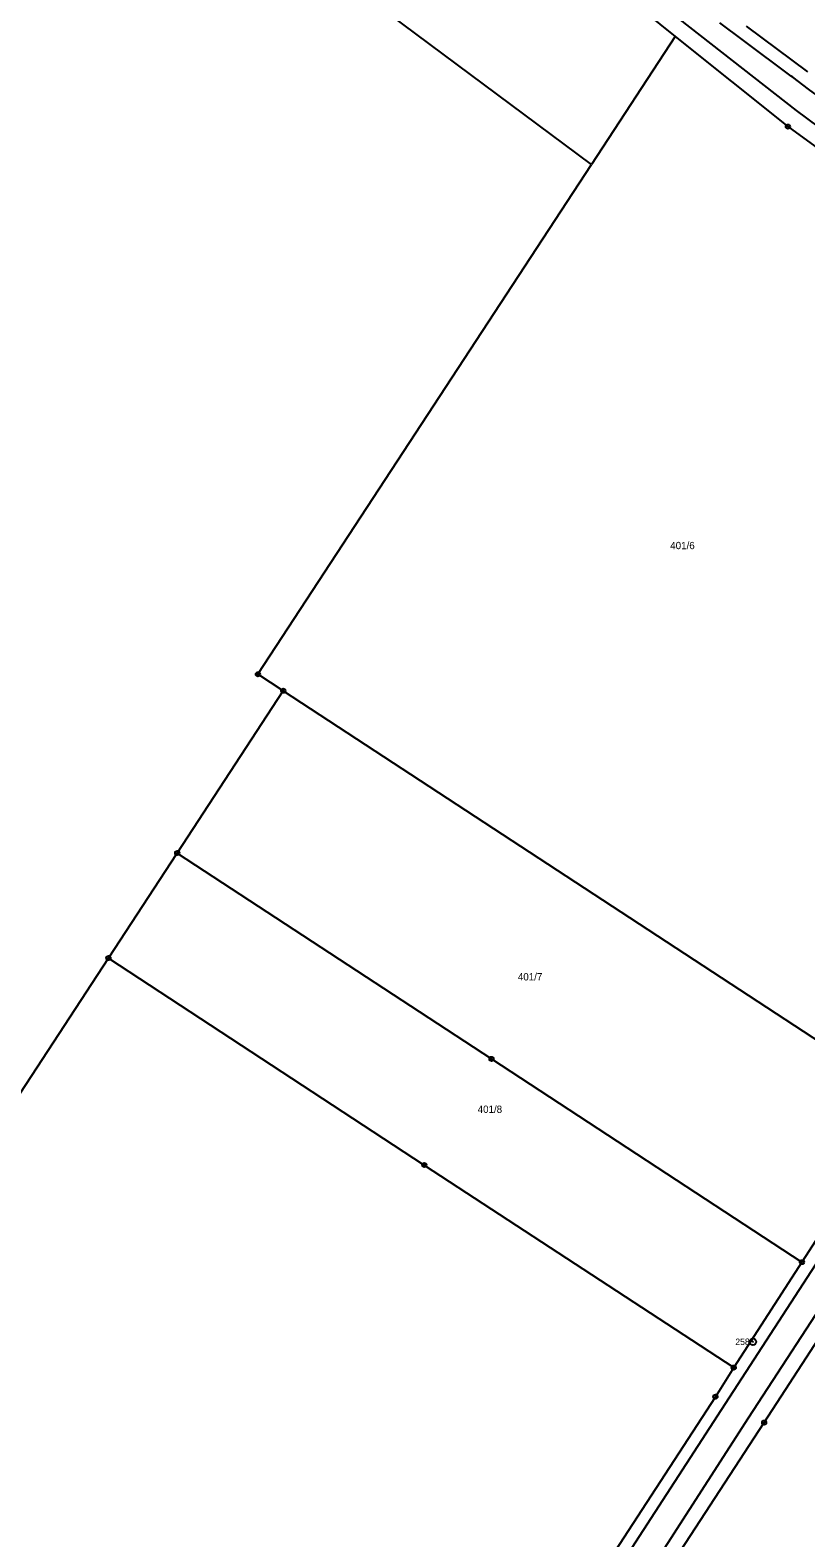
# Model space of a CAD drawing. Extents: x -758582 to -751794, y -998770 to -994350.
# Drawn here: x -756641.8 to -756461.4, y -997469 to -997118.6 of the extents above; entities that cross this region are included whole.
import ezdxf

# ---------------------------------------------------------------- set-up
doc = ezdxf.new("R2010")
doc.units = 0
for name, color, linetype in [('Hranice parcel', 7, 'Continuous'), ('Parcelní čísla', 7, 'Continuous'), ('Vnitřní kresba', 7, 'Continuous'), ('Značky bodu BP', 7, 'Continuous')]:
    doc.layers.add(name, color=color, linetype=linetype)

msp = doc.modelspace()

# ---------------------------------------------------------------- linework, layer by layer
at = {"layer": 'Hranice parcel'}
for p, q in [((-756491.81, -997120), (-756511.29, -997149.76)), ((-756460.98, -997128.22), (-756475.24, -997117.66)), ((-756607.63, -997309.82), (-756582.96, -997272.12)), ((-756623.62, -997334.25), (-756607.63, -997309.82)), ((-756437.97, -997367.01), (-756462.33, -997404.92)), ((-756462.33, -997404.92), (-756478.19, -997429.43))]:
    msp.add_line(p, q, dxfattribs=at)
for points in [[(-756511.29, -997149.76), (-756605.35, -997079.76), (-756678.22, -997025.53), (-756659.07, -996996.26)], [(-756525.41, -997093.51), (-756498.96, -997114.28), (-756491.81, -997120)], [(-756334.38, -997223.49), (-756336.14, -997223.98), (-756337.7, -997223.67), (-756356.87, -997209.22), (-756374.16, -997196.13), (-756388.17, -997185.83), (-756397.7, -997178.77), (-756403.46, -997174.53), (-756409.91, -997169.77), (-756425.43, -997158.27), (-756437.13, -997149.6), (-756444.44, -997144.22), (-756460.77, -997132.24), (-756464.44, -997129.52), (-756464.84, -997129.24), (-756475.88, -997120.99), (-756481.44, -997116.84)], [(-756491.81, -997120), (-756465.58, -997140.97), (-756426.26, -997169.52), (-756391.36, -997194.71)], [(-756582.96, -997272.12), (-756588.85, -997268.26), (-756511.29, -997149.76)], [(-756582.96, -997272.12), (-756449.25, -997359.63), (-756437.97, -997367.01)], [(-756607.63, -997309.82), (-756534.52, -997357.67), (-756462.33, -997404.92)], [(-757189.14, -998198.31), (-757120.69, -998093.72), (-757052.23, -997989.13), (-756956.89, -997843.45), (-756868.17, -997707.9), (-756778.42, -997570.77), (-756701.75, -997453.62), (-756623.62, -997334.25)], [(-756623.62, -997334.25), (-756550.15, -997382.34), (-756478.19, -997429.43)], [(-757000.02, -998244.31), (-756987.22, -998226.62), (-756947.94, -998170.67), (-756917.35, -998127.02), (-756893.32, -998091.22), (-756865.52, -998048.72), (-756836.2, -998002.72), (-756797.71, -997943.6), (-756754.42, -997877.62), (-756694.56, -997785.41), (-756641.04, -997703.18), (-756585.06, -997617.33), (-756529.33, -997531.44), (-756471.1, -997442.21), (-756426.96, -997374.33), (-756406.93, -997342.21)], [(-756478.19, -997429.43), (-756482.45, -997436.21), (-756540.14, -997524.75), (-756597.62, -997611.92), (-756652.88, -997696.86), (-756692.57, -997757.65), (-756706.78, -997779.52), (-756766.45, -997870.37), (-756810.56, -997937.99), (-756814.93, -997944.45), (-756847.93, -997996.63), (-756876.47, -998039.73), (-756898.33, -998073.66), (-756901.65, -998076.54), (-756903.75, -998082.07), (-756928.73, -998119.91), (-756962.32, -998168.54), (-756998.03, -998220.07), (-757028.9, -998262.95), (-757050.94, -998294.9)]]:
    msp.add_lwpolyline(points, dxfattribs=at)
at = {"layer": 'Vnitřní kresba'}
for p, q in [((-756495.94, -997112.09), (-756463.66, -997137.27)), ((-756463.66, -997137.27), (-756424.14, -997166.47)), ((-756480.06, -997437.76), (-756435.32, -997368.76)), ((-756474.71, -997441.08), (-756430.21, -997372.59)), ((-756537.59, -997526.31), (-756480.06, -997437.76)), ((-756532.38, -997530.39), (-756474.71, -997441.08))]:
    msp.add_line(p, q, dxfattribs=at)
at = {"layer": 'Značky bodu BP'}
for centre, radius in [((-756465.58, -997140.97), 0.5), ((-756465.58, -997140.97), 0.0303), ((-756588.85, -997268.26), 0.5), ((-756588.85, -997268.26), 0.0303), ((-756582.96, -997272.12), 0.5), ((-756582.96, -997272.12), 0.0303), ((-756607.63, -997309.82), 0.5), ((-756607.63, -997309.82), 0.0303), ((-756623.62, -997334.25), 0.5), ((-756623.62, -997334.25), 0.0303), ((-756534.52, -997357.67), 0.5), ((-756534.52, -997357.67), 0.0303), ((-756550.15, -997382.34), 0.5), ((-756550.15, -997382.34), 0.0303), ((-756462.33, -997404.92), 0.5), ((-756462.33, -997404.92), 0.0303), ((-756473.71, -997423.43), 0.75), ((-756473.71, -997423.43), 0.03), ((-756478.19, -997429.43), 0.5), ((-756478.19, -997429.43), 0.0303), ((-756482.45, -997436.21), 0.5), ((-756482.45, -997436.21), 0.0303), ((-756471.1, -997442.21), 0.5), ((-756471.1, -997442.21), 0.0303)]:
    msp.add_circle(centre, radius, dxfattribs=at)

# ---------------------------------------------------------------- texts
at = {"layer": 'Parcelní čísla'}
for s, p in [('401/6', (-756492.95, -997239.2)), ('401/7', (-756528.39, -997339.44)), ('401/8', (-756537.74, -997370.23))]:
    msp.add_text(s, height=1.7, dxfattribs=at).set_placement(p)
at = {"layer": 'Značky bodu BP'}
msp.add_text('258', height=1.5, dxfattribs=at).set_placement((-756477.81, -997424.18))

doc.saveas('drawing.dxf')
